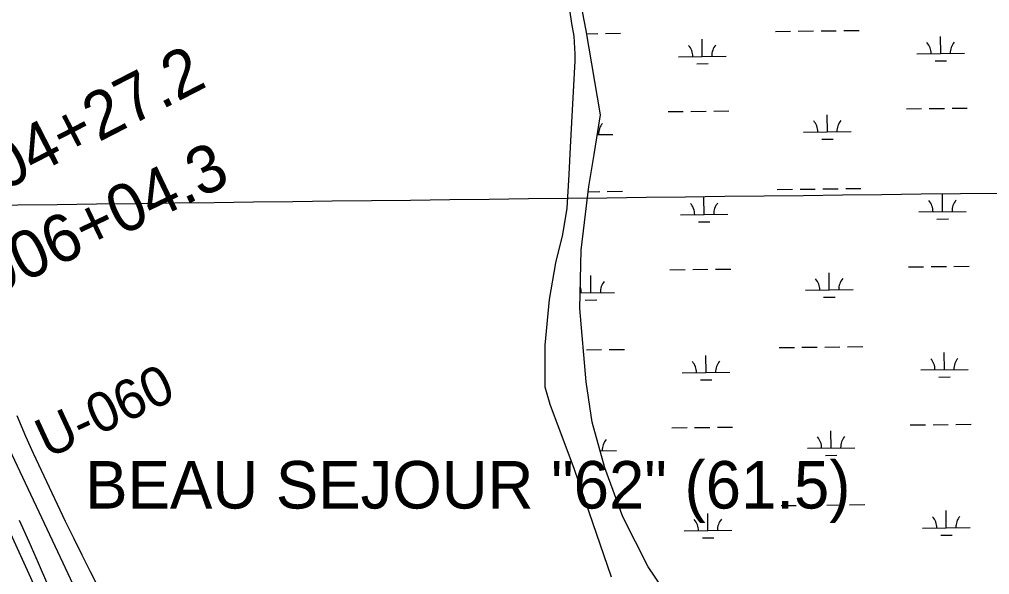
# Model space of a CAD drawing. Extents: x 3694830 to 3732949, y 415201 to 440970.
# Drawn here: x 3717109 to 3719151, y 432173 to 433342 of the extents above; entities that cross this region are included whole.
import ezdxf

# ---------------------------------------------------------------- set-up
doc = ezdxf.new("R2010")
doc.units = 0
for name, color, linetype in [('V-CHAN-NAID', 7, 'Continuous'), ('V-GRID-MAJR', 7, 'Continuous'), ('V-LEVE-TOET', 7, 'Continuous'), ('V-RIVR-EDGE', 7, 'Continuous'), ('V-RIVR-RANG-IDEN', 7, 'Continuous'), ('V-ROAD-CNTR', 7, 'Continuous'), ('V-SITE-VEGE', 7, 'Continuous'), ('V-SURV-IDEN', 7, 'Continuous'), ('V-SURV-LINE', 7, 'Continuous'), ('V-WETL-SWMP', 7, 'Continuous')]:
    doc.layers.add(name, color=color, linetype=linetype)

msp = doc.modelspace()

# ---------------------------------------------------------------- linework, layer by layer
at = {"layer": 'V-GRID-MAJR'}
msp.add_spline([(3698914.333, 432737.11), (3704206.2600000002, 432798.304), (3709498.1780000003, 432860.268), (3714790.0870000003, 432923.001), (3720081.987, 432986.504), (3725373.878, 433050.776), (3730665.759, 433115.819), (3730665.7600000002, 433115.819)], degree=3, dxfattribs=at)
at = {"layer": 'V-LEVE-TOET'}
msp.add_lwpolyline([(3717107.855, 432287.91500000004), (3717128.0300000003, 432242.867), (3717147.969, 432197.715), (3717167.669, 432152.458)], dxfattribs=at)
at = {"layer": 'V-RIVR-EDGE'}
msp.add_spline([(3716285.150342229, 433216.70755455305), (3716310.376054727, 433178.2116670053), (3716330.200490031, 433149.67663238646), (3716351.384748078, 433122.4947121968), (3716380.6619774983, 433076.75426305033), (3716399.1355344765, 433050.48336356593), (3716447.785043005, 432976.2089978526), (3716475.253647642, 432930.4730209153), (3716501.833592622, 432891.0694668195), (3716527.508107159, 432851.21599263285), (3716586.0368507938, 432749.33550184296), (3716608.0997060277, 432711.75175305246), (3716608.0896435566, 432707.6823472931), (3716608.0717547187, 432700.4478481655), (3716613.02199377, 432690.94026948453), (3716627.4250269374, 432664.22727627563), (3716633.271752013, 432651.55236812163), (3716643.1890009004, 432639.3195536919), (3716675.1691050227, 432589.50299047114), (3716706.241542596, 432538.3321947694), (3716726.9412209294, 432498.0388629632), (3716741.3252472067, 432463.63921443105), (3716748.5083159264, 432442.8221406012), (3716788.5914538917, 432378.5164541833), (3716817.4332979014, 432339.5594660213), (3716842.1979097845, 432297.4474469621), (3716889.457408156, 432209.6117495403), (3716920.495186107, 432144.4241117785), (3716938.0431876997, 432109.5644806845), (3716956.496619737, 432075.15476968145), (3716988.92217174, 432022.6241512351), (3717009.1808744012, 431986.85349943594), (3717026.296844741, 431960.1337979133), (3717062.315049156, 431897.646798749), (3717093.371833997, 431840.1458163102), (3717112.2628875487, 431799.8569567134), (3717149.120557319, 431711.14266210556), (3717176.537731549, 431644.6075001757), (3717201.24867692, 431580.7919837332), (3717210.6835821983, 431556.3520700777), (3717248.473515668, 431478.93944425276), (3717267.8088990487, 431435.48437323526), (3717289.4072995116, 431392.9280243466), (3717306.4751936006, 431346.7656064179), (3717328.065767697, 431301.04416416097), (3717339.309297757, 431276.599778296), (3717352.341327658, 431244.01210870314), (3717362.697316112, 431226.35230187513), (3717376.210571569, 431205.5195753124), (3717389.256018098, 431178.3577800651), (3717401.373673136, 431141.70294081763), (3717407.1812663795, 431113.2025658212), (3717409.866252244, 431101.89195262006), (3717419.7488415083, 431075.6422961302), (3717452.4923834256, 430968.8518161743), (3717469.0935866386, 430916.8124857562), (3717483.4351269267, 430865.2309017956), (3717505.4543781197, 430810.0130613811), (3717526.565962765, 430753.4409884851), (3717540.488888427, 430715.4252084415), (3717579.0724471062, 430593.2468831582), (3717599.254004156, 430526.27745387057), (3717616.308481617, 430474.68916159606), (3717628.8760567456, 430437.12889190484), (3717638.7441113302, 430405.00120487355), (3717647.6866105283, 430364.284786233), (3717653.484141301, 430331.7150054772), (3717658.415373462, 430314.52077147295), (3717667.8502787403, 430290.08085781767), (3717679.533666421, 430260.6616357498), (3717690.3395749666, 430242.0963984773), (3717695.714018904, 430221.2837968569), (3717698.374407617, 430200.02574735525), (3717697.8529321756, 430171.9931812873), (3717701.423223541, 430152.9936766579), (3717705.9145980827, 430140.7742788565), (3717716.262760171, 430119.94937866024), (3717727.970745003, 430100.4775928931), (3717735.598143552, 430076.49430764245), (3717737.8164385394, 430059.3067819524), (3717749.0476700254, 430029.8886779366), (3717760.7590090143, 430011.77336075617), (3717771.5570911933, 429990.0430301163), (3717776.477142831, 429968.32723415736), (3717783.193520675, 429941.63324783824), (3717791.7252316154, 429917.6477264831), (3717803.4343344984, 429898.62809691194), (3717812.4226738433, 429876.4500822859), (3717819.158058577, 429857.44275129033), (3717834.8829007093, 429816.70956186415), (3717846.5238024, 429770.10840436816), (3717854.1232496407, 429734.8212142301), (3717863.5480924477, 429706.31189481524), (3717878.825250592, 429667.3884482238), (3717891.374936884, 429622.593679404), (3717903.4937099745, 429586.3909963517), (3717917.8240697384, 429530.28785043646), (3717931.7078635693, 429476.44660355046), (3717959.4631526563, 429363.79039162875), (3717976.505331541, 429307.2283812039), (3717987.2463930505, 429262.43808459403), (3718014.107432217, 429153.85351453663), (3718027.5144727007, 429090.0659494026), (3718040.473829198, 429028.0881271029), (3718052.5199288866, 428962.49529134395), (3718057.840706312, 428919.97919233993), (3718056.8950259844, 428903.2516492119), (3718056.857012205, 428887.87833856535), (3718057.7132483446, 428868.43338605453), (3718061.286893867, 428850.7903500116), (3718065.765969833, 428833.5972340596), (3718082.361582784, 428779.2971226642), (3718091.327561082, 428748.075984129), (3718100.2790047, 428710.97681505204), (3718111.4498613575, 428657.14227648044), (3718116.3609685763, 428631.80923095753), (3718128.3075616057, 428525.97449379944), (3718136.7677171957, 428473.0509759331), (3718141.6598175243, 428440.0312750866), (3718152.315907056, 428360.8771076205), (3718163.899788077, 428291.2159841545), (3718171.048197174, 428256.3820682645), (3718178.233501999, 428236.4693068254), (3718193.9158581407, 428178.55418197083), (3718199.7413402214, 428157.2883061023), (3718197.914826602, 428150.05827918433), (3718196.516990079, 428133.3318541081), (3718197.391115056, 428121.12140072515), (3718204.1164373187, 428098.04466397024), (3718215.364439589, 428075.4089028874), (3718227.961084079, 428049.60469427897), (3718240.07538496, 428011.5933864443), (3718242.706704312, 427978.57927585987), (3718251.1064850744, 427901.2393234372), (3718254.151946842, 427852.85078415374), (3718257.693168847, 427822.09521844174), (3718271.4975809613, 427736.1508816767), (3718281.7384100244, 427671.91898671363), (3718287.906479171, 427606.3406856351), (3718295.910006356, 427551.6096610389), (3718303.86545729, 427477.4359200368), (3718310.120734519, 427447.1258022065), (3718323.1359936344, 427407.755789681), (3718345.149654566, 427350.27716828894), (3718351.4094040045, 427321.7756752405), (3718363.483455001, 427267.48674436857), (3718378.280505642, 427217.2605109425), (3718397.9875454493, 427141.24907579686), (3718402.8729374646, 427105.51643777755), (3718405.9172811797, 427056.67574229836), (3718404.85644146, 426993.37611103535), (3718419.5841728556, 426915.1161934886), (3718427.128835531, 426857.673349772), (3718428.7697524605, 426789.8454482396), (3718439.5309389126, 426753.19396314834), (3718453.8926041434, 426709.7511907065), (3718458.333666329, 426677.1847641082), (3718461.822339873, 426625.1778572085), (3718465.3367286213, 426583.5705428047), (3718482.7136682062, 426479.5310138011), (3718492.5235840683, 426423.89120460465), (3718501.0016284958, 426378.20218586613), (3718502.740934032, 426350.1640295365), (3718512.9079716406, 426256.0898256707), (3718518.2276310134, 426213.12157047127), (3718524.0307520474, 426182.8125706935), (3718533.4421782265, 426148.87737693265), (3718540.932056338, 426069.2788796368), (3718548.926639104, 426010.93060547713), (3718557.8054093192, 425944.44128369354), (3718573.419564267, 425858.9446309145), (3718584.546816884, 425787.47600071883), (3718587.6079313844, 425745.4176481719), (3718587.5598551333, 425725.9749317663), (3718607.5144475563, 425567.2177947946), (3718614.553287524, 425488.07257174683), (3718638.2224000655, 425368.6440793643), (3718641.2633896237, 425318.44691529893), (3718641.093445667, 425249.71917358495), (3718640.1008071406, 425214.0010702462), (3718649.842521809, 425130.7797331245), (3718658.7335906, 425069.2641294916), (3718661.819302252, 425037.15321324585), (3718660.4114032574, 425016.35738241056), (3718674.9568921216, 424864.3960049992), (3718675.7337465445, 424812.8479626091), (3718692.623870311, 424694.7927095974), (3718696.053287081, 424618.8215243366), (3718696.3992283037, 424575.8655677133), (3718706.120818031, 424484.50541907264), (3718711.8680364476, 424431.58860952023), (3718715.414848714, 424403.0938247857), (3718735.932284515, 424289.09903311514), (3718746.6017906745, 424215.3707399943), (3718759.902616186, 424108.62833628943), (3718772.361740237, 424027.20891563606), (3718777.7160592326, 423998.2575024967), (3718795.9078670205, 423858.0432417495), (3718805.722255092, 423804.2120573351), (3718812.4363968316, 423776.6137586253), (3718828.995114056, 423707.3924927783), (3718835.666769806, 423662.61225864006), (3718835.0893917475, 423611.97188279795), (3718835.0021836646, 423576.70369954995), (3718839.347093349, 423505.2518401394), (3718842.400381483, 423460.0283942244), (3718850.4217975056, 423412.53186875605), (3718863.399042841, 423357.7885455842), (3718870.556396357, 423326.57187925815), (3718873.558254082, 423260.5492483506), (3718878.8566704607, 423208.99002543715), (3718893.6280058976, 423148.3641995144), (3718898.9990956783, 423126.1951293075), (3718912.449740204, 423080.0416557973), (3718927.228902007, 423022.5809232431), (3718930.7723601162, 422992.72966992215), (3718937.449606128, 422950.2102167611), (3718945.9175880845, 422900.45179226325), (3718952.6261395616, 422870.5927125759), (3718968.7192839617, 422795.94669043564), (3718969.558749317, 422769.7193949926), (3718968.1251351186, 422738.52397166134), (3718972.1185133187, 422707.7672878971), (3718981.0464778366, 422661.1728387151), (3718990.8496853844, 422602.8200923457), (3719006.889163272, 422506.4705728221), (3719010.8098680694, 422446.3237363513), (3719014.374569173, 422425.06345074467), (3719022.4351170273, 422393.39239211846), (3719033.201893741, 422359.001688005), (3719050.257489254, 422307.86555192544), (3719062.772515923, 422249.0539410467), (3719077.096167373, 422190.2378579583), (3719087.846173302, 422149.0648109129)], degree=3, dxfattribs=at)
at = {"layer": 'V-ROAD-CNTR'}
msp.add_lwpolyline([(3714456.147048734, 436537.30989951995), (3714641.896677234, 436278.6064169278), (3714873.311214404, 435959.34805544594), (3715143.350674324, 435589.59179496), (3715380.173200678, 435258.978456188), (3715588.6647836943, 434962.9540482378), (3715918.609123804, 434466.0160421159), (3716138.793683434, 434126.626720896), (3716363.05523491, 433768.5224371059), (3716587.568785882, 433394.65718483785), (3716854.6992516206, 432929.9051143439), (3717200.025560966, 432198.05557804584), (3717345.3032704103, 431887.621198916), (3717528.553903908, 431398.14817786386), (3717815.6813296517, 430558.6488568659)], dxfattribs=at)
at = {"layer": 'V-SITE-VEGE'}
for points in [[(3718259.218, 433415.257), (3718270.693, 433332.94), (3718275.471, 433306.58), (3718278.1780000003, 433268.471), (3718278.131, 433254.284), (3718267.705, 433072.739), (3718265.372, 433015.039), (3718260.86, 432944.522), (3718252.1240000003, 432888.98), (3718236.96, 432829.185), (3718223.878, 432752.28500000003), (3718215.006, 432656.13300000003), (3718214.711, 432568.503), (3718225.274, 432532.13300000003), (3718276.11, 432395.173), (3718354.427, 432168.349)], [(3717276.4790000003, 432143.53500000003), (3717258.534, 432178.759), (3717240.778, 432214.08), (3717223.219, 432249.499), (3717205.845, 432285.011), (3717188.669, 432320.615), (3717171.683, 432356.316), (3717154.8910000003, 432392.103), (3717138.294, 432427.984), (3717121.892, 432463.95300000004), (3717113.102, 432485.776), (3717104.117, 432507.52400000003)]]:
    msp.add_lwpolyline(points, dxfattribs=at)
at = {"layer": 'V-SURV-LINE'}
msp.add_lwpolyline([(3716861.3473769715, 432760.66367541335), (3717238.8423827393, 431931.93331847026)], dxfattribs=at)
at = {"layer": 'V-WETL-SWMP'}
for p, q in [((3718301.5702789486, 433317.96704438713), (3718290.6482791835, 433376.1910444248)), ((3718331.5572787, 433140.5320443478), (3718301.5702789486, 433317.96704438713)), ((3718302.654360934, 433311.5524617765), (3718326.3097115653, 433311.8346054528)), ((3718342.3085724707, 433312.0254281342), (3718374.3062942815, 433312.4070734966)), ((3718700.1910917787, 433316.29398839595), (3718732.18881359, 433316.67563375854)), ((3718748.1876744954, 433316.8664564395), (3718780.185396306, 433317.24810180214)), ((3718796.1842572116, 433317.4389244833), (3718828.181979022, 433317.8205698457)), ((3718844.180839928, 433318.0113925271), (3718876.1785617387, 433318.3930378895)), ((3718546.2152690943, 433263.71186862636), (3718545.7859172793, 433299.7093081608)), ((3719048.0875365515, 433269.69783301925), (3719047.6581847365, 433305.6952725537)), ((3718998.091096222, 433269.1015121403), (3719098.083976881, 433270.294153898)), ((3718496.218828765, 433263.1155477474), (3718596.211709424, 433264.30818950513)), ((3719036.2724277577, 433254.1248135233), (3719060.270719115, 433254.41104754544)), ((3718534.400160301, 433248.1388491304), (3718558.3984516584, 433248.42508315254)), ((3718474.1891880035, 433147.41258415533), (3718506.186909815, 433147.7942295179)), ((3718522.18577072, 433147.9850521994), (3718554.183492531, 433148.3666975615)), ((3718570.182353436, 433148.55752024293), (3718602.180075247, 433148.9391656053)), ((3718976.0614554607, 433153.3985485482), (3719008.059177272, 433153.7801939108)), ((3719024.0580381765, 433153.9710165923), (3719056.055759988, 433154.3526619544)), ((3719072.054620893, 433154.5434846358), (3719104.052342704, 433154.92512999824)), ((3718318.776282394, 433057.14004493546), (3718331.5572787, 433140.5320443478)), ((3718809.563093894, 433104.9793758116), (3718809.1337420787, 433140.9768153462)), ((3718325.222948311, 433099.2025217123), (3718357.6872667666, 433099.5897322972)), ((3718759.566653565, 433104.38305493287), (3718859.5595342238, 433105.57569669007)), ((3718797.7479851, 433089.4063563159), (3718821.746276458, 433089.69259033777)), ((3718307.3732855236, 432990.11304543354), (3718318.776282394, 433057.14004493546)), ((3718291.2732908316, 432856.037046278), (3718307.3732855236, 432990.11304543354)), ((3718704.158719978, 432983.64264958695), (3718736.1564417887, 432984.02429494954)), ((3718752.1553026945, 432984.2151176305), (3718784.153024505, 432984.5967629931)), ((3718800.1518854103, 432984.7875856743), (3718832.149607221, 432985.1692310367)), ((3718848.1484681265, 432985.3600537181), (3718880.146189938, 432985.74169908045)), ((3718306.0260919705, 432978.8940155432), (3718330.2773397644, 432979.1832666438)), ((3718346.2762006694, 432979.3740893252), (3718378.2739224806, 432979.75573468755)), ((3718550.1828972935, 432931.06052981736), (3718549.753545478, 432967.05796935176)), ((3719052.0551647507, 432937.04649421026), (3719051.625812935, 432973.04393374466)), ((3718500.186456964, 432930.46420893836), (3718600.179337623, 432931.6568506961)), ((3719002.058724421, 432936.45017333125), (3719102.0516050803, 432937.64281508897)), ((3718538.3677884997, 432915.48751032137), (3718562.3660798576, 432915.77374434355)), ((3719040.240055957, 432921.47347471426), (3719064.2383473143, 432921.75970873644)), ((3718288.6232939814, 432733.09304677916), (3718291.2732908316, 432856.037046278)), ((3718980.02908366, 432820.747209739), (3719012.0268054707, 432821.1288551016)), ((3719028.025666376, 432821.319677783), (3719060.0233881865, 432821.7013231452)), ((3719076.0222490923, 432821.8921458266), (3719108.019970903, 432822.27379118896)), ((3718311.658454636, 432766.3420726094), (3718311.2291028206, 432802.3395121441)), ((3718478.1568162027, 432814.7612453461), (3718510.1545380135, 432815.1428907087)), ((3718526.1533989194, 432815.3337133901), (3718558.1511207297, 432815.71535875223)), ((3718574.149981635, 432815.9061814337), (3718606.147703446, 432816.28782679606)), ((3718813.5307220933, 432772.32803700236), (3718813.1013702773, 432808.325476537)), ((3718289.3342209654, 432766.07580552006), (3718361.6548949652, 432766.93839348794)), ((3718763.534281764, 432771.7317161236), (3718863.5271624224, 432772.92435788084)), ((3718299.8433458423, 432750.7690531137), (3718323.8416371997, 432751.0552871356)), ((3718801.7156132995, 432756.7550175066), (3718825.713904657, 432757.0412515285)), ((3718301.5172956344, 432578.79904704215), (3718288.6232939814, 432733.09304677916)), ((3718302.2472461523, 432646.15028247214), (3718334.244967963, 432646.5319278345)), ((3718350.243828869, 432646.72275051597), (3718382.2415506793, 432647.1043958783)), ((3718708.126348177, 432650.99131077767), (3718740.124069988, 432651.3729561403)), ((3718756.122930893, 432651.56377882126), (3718788.1206527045, 432651.94542418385)), ((3718804.1195136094, 432652.13624686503), (3718836.1172354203, 432652.5178922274)), ((3718852.116096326, 432652.70871490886), (3718884.1138181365, 432653.0903602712)), ((3719056.02279295, 432604.395155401), (3719055.5934411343, 432640.39259493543)), ((3718554.1505254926, 432598.4091910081), (3718553.7211736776, 432634.40663054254)), ((3718504.154085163, 432597.8128701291), (3718604.146965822, 432599.00551188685)), ((3719006.02635262, 432603.798834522), (3719106.0192332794, 432604.99147627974)), ((3718314.6432956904, 432493.8060470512), (3718301.5172956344, 432578.79904704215)), ((3718542.3354166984, 432582.83617151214), (3718566.3337080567, 432583.12240553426)), ((3719044.2076841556, 432588.82213590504), (3719068.2059755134, 432589.10836992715)), ((3718341.1462941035, 432397.5900467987), (3718314.643295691, 432493.8060470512)), ((3718482.124444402, 432482.10990653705), (3718514.1221662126, 432482.4915518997)), ((3718530.1210271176, 432482.6823745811), (3718562.1187489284, 432483.06401994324)), ((3718578.117609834, 432483.25484262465), (3718610.115331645, 432483.63648798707)), ((3718817.4983502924, 432439.6766981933), (3718817.0689984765, 432475.674137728)), ((3718983.996711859, 432488.09587092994), (3719015.99443367, 432488.4775162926)), ((3719031.993294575, 432488.668338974), (3719063.9910163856, 432489.04998433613)), ((3719079.989877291, 432489.2408070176), (3719111.9875991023, 432489.62245237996)), ((3718331.1512404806, 432433.8759064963), (3718365.6225231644, 432434.28705467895)), ((3718767.501909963, 432439.0803773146), (3718867.4947906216, 432440.27301907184)), ((3718805.683241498, 432424.1036786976), (3718829.681532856, 432424.3899127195)), ((3718378.8022910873, 432294.63004631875), (3718341.1462941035, 432397.5900467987)), ((3718371.615995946, 432314.2790002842), (3718386.2091788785, 432314.45305706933)), ((3718712.0939763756, 432318.3399719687), (3718744.091698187, 432318.72161733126)), ((3718760.0905590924, 432318.9124400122), (3718792.0882809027, 432319.29408537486)), ((3718808.0871418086, 432319.48490805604), (3718840.084863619, 432319.8665534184)), ((3718856.0837245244, 432320.0573760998), (3718888.081446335, 432320.4390214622)), ((3718432.1002859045, 432189.3810454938), (3718378.8022910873, 432294.63004631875)), ((3718558.1181536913, 432265.7578521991), (3718557.6888018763, 432301.7552917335)), ((3719059.9904211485, 432271.743816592), (3719059.561069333, 432307.74125612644)), ((3719009.993980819, 432271.147495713), (3719109.986861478, 432272.34013747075)), ((3718508.1217133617, 432265.16153132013), (3718608.114594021, 432266.35417307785)), ((3718546.3030448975, 432250.18483270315), (3718570.301336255, 432250.47106672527)), ((3719048.1753123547, 432256.17079709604), (3719072.173603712, 432256.45703111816)), ((3718476.591281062, 432124.4020447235), (3718432.1002859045, 432189.3810454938))]:
    msp.add_line(p, q, dxfattribs=at)
for centre, radius, start, end in [((3718992.8428706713, 433269.5137521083), 35.24628790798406, 359.91152952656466, 41.455187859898), ((3719103.3208770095, 433270.8314527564), 35.246287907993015, 139.91152663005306, 181.4551849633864), ((3718490.970603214, 433263.52778771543), 35.24628790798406, 359.91152952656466, 41.455187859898), ((3718601.4486095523, 433264.8454883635), 35.246287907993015, 139.91152663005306, 181.4551849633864), ((3718754.318428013, 433104.79529490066), 35.24628790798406, 359.91152952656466, 41.455187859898), ((3718864.796434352, 433106.112995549), 35.246287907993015, 139.91152663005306, 181.4551849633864), ((3718362.924166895, 433100.1270311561), 35.246287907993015, 139.91152663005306, 181.4551849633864), ((3718494.938231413, 432930.87644890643), 35.24628790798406, 359.91152952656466, 41.455187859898), ((3718605.4162377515, 432932.1941495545), 35.246287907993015, 139.91152663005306, 181.4551849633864), ((3718996.81049887, 432936.8624132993), 35.24628790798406, 359.91152952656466, 41.455187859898), ((3719107.2885052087, 432938.1801139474), 35.246287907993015, 139.91152663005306, 181.4551849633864), ((3718366.8917950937, 432767.4756923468), 35.246287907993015, 139.91152663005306, 181.4551849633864), ((3718758.286056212, 432772.14395609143), 35.24628790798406, 359.91152952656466, 41.455187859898), ((3718868.764062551, 432773.4616567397), 35.246287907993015, 139.91152663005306, 181.4551849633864), ((3718256.413788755, 432766.15799169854), 35.24628790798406, 359.91152952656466, 19.722907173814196), ((3718498.905859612, 432598.2251100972), 35.24628790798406, 359.91152952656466, 41.455187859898), ((3718609.3838659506, 432599.54281074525), 35.246287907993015, 139.91152663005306, 181.4551849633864), ((3719000.778127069, 432604.2110744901), 35.24628790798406, 359.91152952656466, 41.455187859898), ((3719111.256133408, 432605.52877513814), 35.246287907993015, 139.91152663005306, 181.4551849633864), ((3718370.859423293, 432434.8243535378), 35.246287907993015, 139.91152663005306, 181.4551849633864), ((3718762.2536844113, 432439.4926172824), 35.24628790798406, 359.91152952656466, 41.455187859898), ((3718872.7316907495, 432440.8103179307), 35.246287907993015, 139.91152663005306, 181.4551849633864), ((3718613.3514941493, 432266.89147193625), 35.246287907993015, 139.91152663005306, 181.4551849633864), ((3719004.7457552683, 432271.55973568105), 35.24628790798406, 359.91152952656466, 41.455187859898), ((3719115.2237616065, 432272.87743632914), 35.246287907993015, 139.91152663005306, 181.4551849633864), ((3718502.873487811, 432265.57377128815), 35.24628790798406, 359.91152952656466, 41.455187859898)]:
    msp.add_arc(centre, radius, start, end, dxfattribs=at)

# ---------------------------------------------------------------- texts
at = {"layer": 'V-CHAN-NAID'}
msp.add_text('BEAU SEJOUR "62" (61.5)', height=100.00000200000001, dxfattribs=at).set_placement((3717247.106906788, 432312.16371319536))
at = {"layer": 'V-RIVR-RANG-IDEN'}
msp.add_text('U-060', height=83.00000000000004, rotation=24.912325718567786, dxfattribs=at).set_placement((3717167.614570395, 432416.5598374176))
at = {"layer": 'V-SURV-IDEN'}
for s, height, rotation, p in [('1004+27.2', 100.00000000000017, 27.21368962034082, (3716941.4319783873, 432911.0314167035)), ('1006+04.3', 100.00000000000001, 25.515562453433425, (3716982.966059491, 432723.61185684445))]:
    msp.add_text(s, height=height, rotation=rotation, dxfattribs=at).set_placement(p)

doc.saveas('drawing.dxf')
